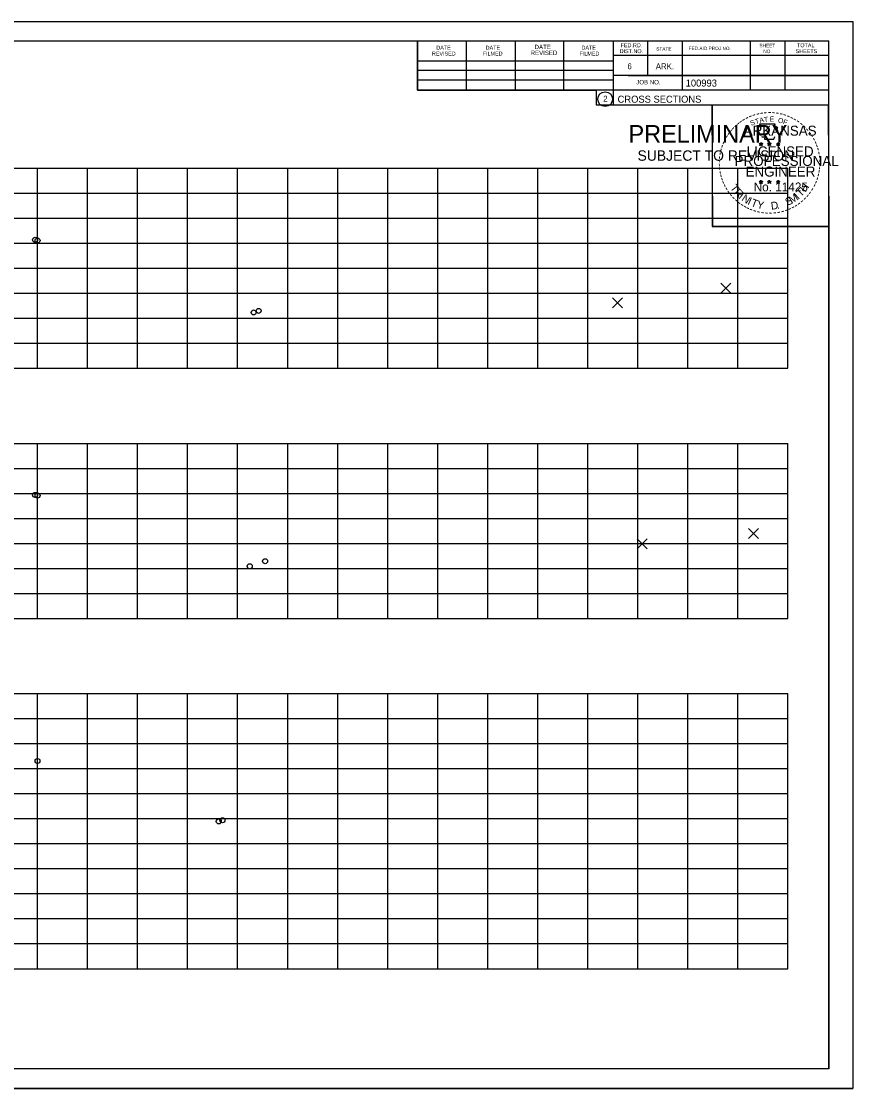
# Model space of a CAD drawing. Extents: x 4667 to 1632277, y -2100 to 724501.
# Drawn here: x 6136.3 to 6302.5, y -1110.4 to -897.1 of the extents above; entities that cross this region are included whole.
import ezdxf

# ---------------------------------------------------------------- set-up
doc = ezdxf.new("R2010")
doc.units = 0
doc.layers.add('R_Grid', color=7, linetype='Continuous')
doc.layers.add('R_No Plot', color=7, linetype='Continuous')

msp = doc.modelspace()

# ---------------------------------------------------------------- linework, layer by layer
at = {"layer": 'R_Grid'}
for p, q in [((5989.52, -926.43), (6289.52, -926.43)), ((6139.52, -966.43), (6139.52, -926.43)), ((6149.52, -966.43), (6149.52, -926.43)), ((6159.52, -966.43), (6159.52, -926.43)), ((6169.52, -966.43), (6169.52, -926.43)), ((6179.52, -966.43), (6179.52, -926.43)), ((6189.52, -966.43), (6189.52, -926.43)), ((6199.52, -966.43), (6199.52, -926.43)), ((6209.52, -966.43), (6209.52, -926.43)), ((6219.52, -966.43), (6219.52, -926.43)), ((6229.52, -966.43), (6229.52, -926.43)), ((6239.52, -966.43), (6239.52, -926.43)), ((6249.52, -966.43), (6249.52, -926.43)), ((6259.52, -966.43), (6259.52, -926.43)), ((6269.52, -966.43), (6269.52, -926.43)), ((6279.52, -966.43), (6279.52, -926.43)), ((6289.52, -966.43), (6289.52, -926.43)), ((5989.52, -931.43), (6289.52, -931.43)), ((5989.52, -936.43), (6289.52, -936.43)), ((5989.52, -941.43), (6289.52, -941.43)), ((5989.52, -946.43), (6289.52, -946.43)), ((5989.52, -951.43), (6289.52, -951.43)), ((5989.52, -956.43), (6289.52, -956.43)), ((5989.52, -961.43), (6289.52, -961.43)), ((5989.52, -966.43), (6289.52, -966.43)), ((5989.52, -981.43), (6289.52, -981.43)), ((6139.52, -1016.43), (6139.52, -981.43)), ((6149.52, -1016.43), (6149.52, -981.43)), ((6159.52, -1016.43), (6159.52, -981.43)), ((6169.52, -1016.43), (6169.52, -981.43)), ((6179.52, -1016.43), (6179.52, -981.43)), ((6189.52, -1016.43), (6189.52, -981.43)), ((6199.52, -1016.43), (6199.52, -981.43)), ((6209.52, -1016.43), (6209.52, -981.43)), ((6219.52, -1016.43), (6219.52, -981.43)), ((6229.52, -1016.43), (6229.52, -981.43)), ((6239.52, -1016.43), (6239.52, -981.43)), ((6249.52, -1016.43), (6249.52, -981.43)), ((6259.52, -1016.43), (6259.52, -981.43)), ((6269.52, -1016.43), (6269.52, -981.43)), ((6279.52, -1016.43), (6279.52, -981.43)), ((6289.52, -1016.43), (6289.52, -981.43)), ((5989.52, -986.43), (6289.52, -986.43)), ((5989.52, -991.43), (6289.52, -991.43)), ((5989.52, -996.43), (6289.52, -996.43)), ((5989.52, -1001.43), (6289.52, -1001.43)), ((5989.52, -1006.43), (6289.52, -1006.43)), ((5989.52, -1011.43), (6289.52, -1011.43)), ((5989.52, -1016.43), (6289.52, -1016.43)), ((5989.52, -1031.43), (6289.52, -1031.43)), ((6139.52, -1086.43), (6139.52, -1031.43)), ((6149.52, -1086.43), (6149.52, -1031.43)), ((6159.52, -1086.43), (6159.52, -1031.43)), ((6169.52, -1086.43), (6169.52, -1031.43)), ((6179.52, -1086.43), (6179.52, -1031.43)), ((6189.52, -1086.43), (6189.52, -1031.43)), ((6199.52, -1086.43), (6199.52, -1031.43)), ((6209.52, -1086.43), (6209.52, -1031.43)), ((6219.52, -1086.43), (6219.52, -1031.43)), ((6229.52, -1086.43), (6229.52, -1031.43)), ((6239.52, -1086.43), (6239.52, -1031.43)), ((6249.52, -1086.43), (6249.52, -1031.43)), ((6259.52, -1086.43), (6259.52, -1031.43)), ((6269.52, -1086.43), (6269.52, -1031.43)), ((6279.52, -1086.43), (6279.52, -1031.43)), ((6289.52, -1086.43), (6289.52, -1031.43)), ((5989.52, -1036.43), (6289.52, -1036.43)), ((5989.52, -1041.43), (6289.52, -1041.43)), ((5989.52, -1046.43), (6289.52, -1046.43)), ((5989.52, -1051.43), (6289.52, -1051.43)), ((5989.52, -1056.43), (6289.52, -1056.43)), ((5989.52, -1061.43), (6289.52, -1061.43)), ((5989.52, -1066.43), (6289.52, -1066.43)), ((5989.52, -1071.43), (6289.52, -1071.43)), ((5989.52, -1076.43), (6289.52, -1076.43)), ((5989.52, -1081.43), (6289.52, -1081.43)), ((5989.52, -1086.43), (6289.52, -1086.43))]:
    msp.add_line(p, q, dxfattribs=at)
at = {"layer": 'R_No Plot'}
for p, q in [((5969.12, -897.08), (6302.46, -897.08)), ((5981.52, -900.97), (6297.7, -900.97)), ((6215.44, -910.85), (6215.44, -900.97)), ((6225.3, -910.85), (6225.3, -901.17)), ((6235.06, -910.85), (6235.06, -901.17)), ((6244.74, -910.85), (6244.74, -901.17)), ((6254.6, -900.97), (6254.6, -913.77)), ((6261.44, -900.97), (6261.44, -907.91)), ((6268.38, -900.97), (6268.38, -910.85)), ((6281.96, -900.97), (6281.96, -910.85)), ((6288.9, -900.97), (6288.9, -910.85)), ((6297.7, -1106.43), (6297.7, -900.97)), ((6297.7, -903.91), (6254.6, -903.91)), ((6297.7, -903.89), (6297.7, -903.89)), ((6215.44, -904.99), (6254.6, -904.99)), ((6215.44, -906.85), (6254.6, -906.85)), ((6215.44, -910.85), (6215.44, -908.79)), ((6215.44, -908.79), (6254.6, -908.79)), ((6297.7, -907.91), (6254.6, -907.91)), ((6257.56, -907.91), (6297.7, -907.91)), ((6297.7, -910.85), (6215.44, -910.85)), ((6254.6, -913.77), (6297.7, -913.77)), ((6283.79, -921.52), (6284.14, -921.63)), ((6283.79, -921.52), (6284.04, -921.56)), ((6283.79, -921.52), (6284.03, -921.64)), ((6284.14, -921.26), (6284.1, -921.51)), ((6284.14, -921.63), (6284.14, -921.26)), ((6284.14, -921.26), (6284.19, -921.51)), ((6284.49, -921.52), (6284.14, -921.63)), ((6284.49, -921.52), (6284.2, -921.56)), ((6284.49, -921.52), (6284.28, -921.62)), ((6285.46, -921.52), (6285.81, -921.63)), ((6285.46, -921.52), (6285.71, -921.56)), ((6285.46, -921.52), (6285.7, -921.64)), ((6285.81, -921.26), (6285.77, -921.51)), ((6285.81, -921.63), (6285.81, -921.26)), ((6285.81, -921.26), (6285.86, -921.51)), ((6286.16, -921.52), (6285.81, -921.63)), ((6286.16, -921.52), (6285.87, -921.56)), ((6286.16, -921.52), (6285.95, -921.62)), ((6287.22, -921.53), (6287.57, -921.64)), ((6287.22, -921.53), (6287.48, -921.57)), ((6287.22, -921.53), (6287.46, -921.65)), ((6287.57, -921.27), (6287.53, -921.53)), ((6287.57, -921.64), (6287.57, -921.27)), ((6287.57, -921.27), (6287.62, -921.52)), ((6287.92, -921.53), (6287.57, -921.64)), ((6287.92, -921.53), (6287.63, -921.58)), ((6287.92, -921.53), (6287.72, -921.63)), ((6283.92, -921.92), (6284.14, -921.63)), ((6283.92, -921.92), (6284.05, -921.68)), ((6283.92, -921.92), (6284.14, -921.71)), ((6284.35, -921.92), (6284.14, -921.63)), ((6284.35, -921.92), (6284.14, -921.71)), ((6284.35, -921.92), (6284.21, -921.63)), ((6285.59, -921.92), (6285.81, -921.63)), ((6285.59, -921.92), (6285.72, -921.68)), ((6285.59, -921.92), (6285.81, -921.71)), ((6286.02, -921.92), (6285.81, -921.63)), ((6286.02, -921.92), (6285.81, -921.71)), ((6286.02, -921.92), (6285.88, -921.63)), ((6287.36, -921.94), (6287.57, -921.64)), ((6287.36, -921.94), (6287.48, -921.69)), ((6287.36, -921.94), (6287.57, -921.72)), ((6287.79, -921.94), (6287.57, -921.64)), ((6287.79, -921.94), (6287.57, -921.72)), ((6287.79, -921.94), (6287.65, -921.64)), ((6283.79, -929.09), (6284.13, -929.2)), ((6283.79, -929.09), (6284.04, -929.13)), ((6283.79, -929.09), (6284.02, -929.21)), ((6283.92, -929.5), (6284.13, -929.2)), ((6283.92, -929.5), (6284.04, -929.25)), ((6283.92, -929.5), (6284.13, -929.28)), ((6284.13, -928.83), (6284.09, -929.09)), ((6284.13, -929.2), (6284.13, -928.83)), ((6284.13, -928.83), (6284.18, -929.08)), ((6284.48, -929.09), (6284.13, -929.2)), ((6284.35, -929.5), (6284.13, -929.2)), ((6284.35, -929.5), (6284.13, -929.28)), ((6284.48, -929.09), (6284.2, -929.14)), ((6284.35, -929.5), (6284.21, -929.21)), ((6284.48, -929.09), (6284.28, -929.19)), ((6285.45, -929.09), (6285.8, -929.2)), ((6285.45, -929.09), (6285.71, -929.13)), ((6285.45, -929.09), (6285.69, -929.21)), ((6285.59, -929.5), (6285.8, -929.2)), ((6285.59, -929.5), (6285.71, -929.25)), ((6285.59, -929.5), (6285.8, -929.28)), ((6285.8, -928.83), (6285.76, -929.09)), ((6285.8, -929.2), (6285.8, -928.83)), ((6285.8, -928.83), (6285.85, -929.08)), ((6286.15, -929.09), (6285.8, -929.2)), ((6286.02, -929.5), (6285.8, -929.2)), ((6286.02, -929.5), (6285.8, -929.28)), ((6286.15, -929.09), (6285.86, -929.14)), ((6286.02, -929.5), (6285.88, -929.21)), ((6286.15, -929.09), (6285.95, -929.19)), ((6287.22, -929.1), (6287.57, -929.21)), ((6287.22, -929.1), (6287.47, -929.14)), ((6287.22, -929.1), (6287.46, -929.22)), ((6287.35, -929.51), (6287.57, -929.21)), ((6287.35, -929.51), (6287.48, -929.26)), ((6287.35, -929.51), (6287.57, -929.29)), ((6287.57, -928.84), (6287.53, -929.1)), ((6287.57, -929.21), (6287.57, -928.84)), ((6287.57, -928.84), (6287.62, -929.09)), ((6287.92, -929.1), (6287.57, -929.21)), ((6287.78, -929.51), (6287.57, -929.21)), ((6287.78, -929.51), (6287.57, -929.29)), ((6287.92, -929.1), (6287.63, -929.15)), ((6287.78, -929.51), (6287.65, -929.22)), ((6287.92, -929.1), (6287.71, -929.2)), ((6273.74, -936.23), (6273.74, -936.23)), ((6297.7, -1106.43), (5981.52, -1106.43)), ((5969.12, -1110.41), (6302.46, -1110.41))]:
    msp.add_line(p, q, dxfattribs=at)
for points in [[(5969.12, -897.08), (6302.46, -897.08), (6302.46, -1110.41), (5969.12, -1110.41)], [(6215.44, -900.97), (6215.44, -910.85), (6251.18, -910.85), (6251.18, -913.77), (6274.38, -913.77), (6274.38, -938.1), (6297.7, -938.1), (6297.7, -1106.43), (5981.52, -1106.43), (5981.52, -900.97)], [(6274.38, -913.77), (6297.58, -913.77), (6297.7, -938.1), (6274.5, -938.1)]]:
    msp.add_lwpolyline(points, close=True, dxfattribs=at)
for points in [[(6283.83, -917.64), (6284.1, -918.46)], [(6287.34, -918.56), (6287.48, -918.28), (6286.8, -918.3), (6286.95, -917.64), (6283.83, -917.64)], [(6284.14, -921.26), (6284.35, -921.92), (6283.79, -921.52), (6284.49, -921.52), (6283.92, -921.92), (6284.14, -921.26)], [(6284.32, -920.06), (6284.32, -920.15), (6284.89, -920.17), (6284.83, -920.64), (6286.7, -920.64), (6286.9, -920.1)], [(6285.81, -921.26), (6286.02, -921.92), (6285.46, -921.52), (6286.16, -921.52), (6285.59, -921.92), (6285.81, -921.26)], [(6287.57, -921.27), (6287.79, -921.94), (6287.22, -921.53), (6287.92, -921.53), (6287.36, -921.94), (6287.57, -921.27)], [(6284.13, -928.83), (6284.35, -929.5), (6283.79, -929.09), (6284.48, -929.09), (6283.92, -929.5), (6284.13, -928.83)], [(6285.8, -928.83), (6286.02, -929.5), (6285.45, -929.09), (6286.15, -929.09), (6285.59, -929.5), (6285.8, -928.83)], [(6287.57, -928.84), (6287.78, -929.51), (6287.22, -929.1), (6287.92, -929.1), (6287.35, -929.51), (6287.57, -928.84)], [(6277.1, -950.44), (6276.1, -949.44), (6277.1, -950.44), (6276.1, -951.44), (6277.1, -950.44), (6278.1, -951.44), (6277.1, -950.44), (6278.1, -949.44)], [(6255.46, -953.36), (6254.46, -952.36), (6255.46, -953.36), (6254.46, -954.36), (6255.46, -953.36), (6256.46, -954.36), (6255.46, -953.36), (6256.46, -952.36)], [(6260.35, -1001.53), (6259.35, -1000.53), (6260.35, -1001.53), (6259.35, -1002.53), (6260.35, -1001.53), (6261.35, -1002.53), (6260.35, -1001.53), (6261.35, -1000.53)], [(6282.64, -999.43), (6281.64, -998.43), (6282.64, -999.43), (6281.64, -1000.43), (6282.64, -999.43), (6283.64, -1000.43), (6282.64, -999.43), (6283.64, -998.43)]]:
    msp.add_lwpolyline(points, dxfattribs=at)
for centre, radius in [((6252.99, -912.63), 1.47), ((6284.14, -921.63), 0.172), ((6284.14, -921.63), 0.145), ((6284.14, -921.63), 0.116), ((6284.14, -921.63), 0.0991), ((6284.14, -921.63), 0.0747), ((6284.14, -921.63), 0.0495), ((6284.14, -921.63), 0.0296), ((6285.81, -921.63), 0.172), ((6285.81, -921.63), 0.145), ((6285.81, -921.63), 0.116), ((6285.81, -921.63), 0.0991), ((6285.81, -921.63), 0.0747), ((6285.81, -921.63), 0.0495), ((6285.81, -921.63), 0.0296), ((6287.57, -921.64), 0.172), ((6287.57, -921.64), 0.145), ((6287.57, -921.64), 0.116), ((6287.57, -921.64), 0.0991), ((6287.57, -921.64), 0.0747), ((6287.57, -921.64), 0.0495), ((6287.57, -921.64), 0.0296), ((6284.13, -929.2), 0.172), ((6284.13, -929.2), 0.145), ((6284.13, -929.2), 0.116), ((6284.13, -929.2), 0.0991), ((6284.13, -929.2), 0.0747), ((6284.13, -929.2), 0.0495), ((6284.13, -929.2), 0.0296), ((6285.8, -929.2), 0.172), ((6285.8, -929.2), 0.145), ((6285.8, -929.2), 0.116), ((6285.8, -929.2), 0.0991), ((6285.8, -929.2), 0.0747), ((6285.8, -929.2), 0.0495), ((6285.8, -929.2), 0.0296), ((6287.57, -929.21), 0.172), ((6287.57, -929.21), 0.145), ((6287.57, -929.21), 0.116), ((6287.57, -929.21), 0.0991), ((6287.57, -929.21), 0.0747), ((6287.57, -929.21), 0.0495), ((6287.57, -929.21), 0.0296), ((6139.02, -940.74), 0.5), ((6139.52, -940.87), 0.5), ((6182.72, -955.27), 0.5), ((6183.72, -954.94), 0.5), ((6139.02, -991.74), 0.5), ((6139.52, -991.87), 0.5), ((6185, -1004.98), 0.5), ((6181.93, -1006), 0.5), ((6139.52, -1044.92), 0.5), ((6175.76, -1057), 0.5), ((6176.47, -1056.76), 0.5)]:
    msp.add_circle(centre, radius, dxfattribs=at)

# ---------------------------------------------------------------- texts
for s, height, rotation, p in [('DATE', 0.782, 360, (6219.24, -902.73)), ('DATE', 0.782, 360, (6229.1, -902.73)), ('DATE', 0.879, 360, (6238.88, -902.63)), ('DATE', 0.782, 360, (6248.26, -902.73)), ('FED.RD.', 0.782, 360, (6256.08, -902.25)), ('STATE', 0.684, 360, (6263.2, -902.93)), ('FED.AID PROJ.NO.', 0.684, 360, (6269.66, -902.83)), ('SHEET', 0.684, 360, (6283.82, -902.25)), ('TOTAL', 0.782, 360, (6291.34, -902.25)), ('REVISED', 0.782, 360, (6218.36, -903.91)), ('FILMED', 0.782, 360, (6228.52, -903.91)), ('REVISED', 0.879, 360, (6238.1, -903.81)), ('FILMED', 0.782, 360, (6247.86, -903.91)), ('DIST.NO.', 0.782, 360, (6255.88, -903.43)), ('NO.', 0.684, 360, (6284.6, -903.43)), ('SHEETS', 0.782, 360, (6291.06, -903.43)), ('6', 1.17, 360, (6257.44, -906.65)), ('ARK.', 1.172, 360, (6263.1, -906.65)), ('JOB NO.', 0.879, 360, (6259.2, -909.67)), ('100993', 1.4, 360, (6269.08, -910.11)), ('2', 1.17, 360, (6252.61, -913.12)), ('CROSS SECTIONS', 1.4, 360, (6255.47, -913.34)), ('-', 1.6, 0.1862, (6285.51, -915.93)), ('-', 1.6, 38.9507, (6279.66, -918.24)), ('-', 1.6, 36.2317, (6280.14, -917.86)), ('-', 1.6, 34.0636, (6280.71, -917.47)), ('-', 1.6, 28.7918, (6281.31, -917.1)), ('-', 1.6, 24.3072, (6281.94, -916.78)), ('S', 1, 21.594, (6282.18, -917.96)), ('-', 1.6, 19.1761, (6282.58, -916.51)), ('T', 1, 16.4036, (6283.1, -917.63)), ('-', 1.6, 13.6301, (6283.33, -916.27)), ('A', 1, 11.2132, (6283.92, -917.38)), ('-', 1.6, 10.2193, (6284.01, -916.11)), ('T', 1, 6.0228, (6284.77, -917.21)), ('-', 1.6, 5.8968, (6284.73, -916)), ('E', 1, 0.8323, (6285.88, -917.1)), ('-', 1.6, 357.743, (6286.23, -915.94)), ('-', 1.6, 352.1617, (6286.97, -915.99)), ('O', 1, 350.4515, (6287.48, -917.31)), ('-', 1.6, 347.2049, (6287.69, -916.11)), ('F', 1, 340.0707, (6288.44, -917.54)), ('-', 1.6, 342.3362, (6288.33, -916.26)), ('-', 1.6, 337.8551, (6289.06, -916.49)), ('-', 1.6, 334.1211, (6289.69, -916.76)), ('-', 1.6, 329.6409, (6290.27, -917.04)), ('-', 1.6, 325.8627, (6290.92, -917.4)), ('-', 1.6, 320.5297, (6291.53, -917.83)), ('PRELIMINARY', 3.5, 360, (6257.66, -921.31)), ('DWB', 0.01, 360, (6258.4, -919.46)), ('-', 1.6, 54.2325, (6277.96, -920.19)), ('-', 1.6, 50.6142, (6278.38, -919.62)), ('-', 1.6, 48.423, (6278.78, -919.13)), ('-', 1.6, 42.9622, (6279.23, -918.66)), ('ARKANSAS', 2, 360, (6280.68, -919.93)), ('-', 1.6, 315.5786, (6292.12, -918.32)), ('-', 1.6, 309.8797, (6292.69, -918.87)), ('-', 1.6, 306.6522, (6293.22, -919.47)), ('-', 1.6, 67.7743, (6277.07, -921.94)), ('-', 1.6, 62.8713, (6277.32, -921.33)), ('-', 1.6, 58.0706, (6277.64, -920.71)), ('-', 1.4, 303.6753, (6293.7, -920.04)), ('-', 1.6, 299.6684, (6294.02, -920.64)), ('-', 1.6, 294.6628, (6294.35, -921.25)), ('SUBJECT TO REVISION', 2.0751, 360, (6259.46, -924.94)), ('-', 1.6, 81.2013, (6276.52, -924)), ('-', 1.6, 75.461, (6276.65, -923.28)), ('-', 1.6, 72.3945, (6276.85, -922.57)), ('LICENSED', 2, 360, (6281.28, -924.07)), ('DWB', 0.01, 360, (6284.13, -921.63)), ('DWB', 0.01, 360, (6285.8, -921.63)), ('DWB', 0.01, 360, (6287.56, -921.64)), ('-', 1.6, 290.5728, (6294.6, -921.83)), ('-', 1.6, 285.1233, (6294.84, -922.41)), ('-', 1.6, 280.5493, (6295.04, -923.15)), ('-', 1.6, 94.1959, (6276.45, -926.11)), ('-', 1.6, 89.0622, (6276.42, -925.39)), ('-', 1.6, 85.1863, (6276.44, -924.69)), ('PROFESSIONAL', 2, 360, (6278.86, -925.98)), ('-', 1.6, 276.5962, (6295.2, -923.92)), ('-', 1.6, 274.3301, (6295.26, -924.64)), ('-', 1.6, 269.9407, (6295.29, -925.28)), ('-', 1.6, 98.9479, (6276.52, -926.78)), ('-', 1.6, 101.7149, (6276.66, -927.51)), ('-', 1.6, 105.4578, (6276.82, -928.11)), ('ENGINEER', 2, 360, (6281.04, -928.1)), ('-', 1.6, 255.7626, (6295.09, -927.27)), ('-', 1.6, 260.9953, (6295.2, -926.6)), ('-', 1.6, 263.5172, (6295.28, -925.94)), ('-', 1.6, 109.0874, (6277.04, -928.74)), ('-', 1.6, 114.0643, (6277.29, -929.34)), ('-', 1.6, 115.7289, (6277.59, -929.95)), ('T', 1.54, 306.0406, (6277.89, -930.36)), ('No. 11425', 1.757, 360, (6282.67, -931.05)), ('DWB', 0.01, 360, (6284.12, -929.2)), ('DWB', 0.01, 360, (6285.79, -929.2)), ('DWB', 0.01, 360, (6287.56, -929.21)), ('H', 1.54, 54.6088, (6293.01, -931.33)), ('-', 1.6, 244.6197, (6294.43, -929.3)), ('-', 1.6, 247.8887, (6294.69, -928.67)), ('-', 1.6, 252.8681, (6294.91, -927.99)), ('-', 1.6, 120.4471, (6277.95, -930.54)), ('-', 1.6, 125.8934, (6278.35, -931.1)), ('-', 1.6, 130.7181, (6278.82, -931.65)), ('-', 1.6, 134.2238, (6279.33, -932.2)), ('R', 1.54, 314.005, (6278.66, -931.41)), ('I', 1.54, 321.9694, (6279.56, -932.34)), ('N', 1.54, 326.5002, (6280.12, -932.81)), ('I', 1.54, 335.3603, (6281.33, -933.6)), ('S', 1.54, 26.9312, (6289.44, -934)), ('M', 1.54, 32.6563, (6290.28, -933.59)), ('I', 1.54, 42.1136, (6291.56, -932.75)), ('T', 1.54, 46.6444, (6292.12, -932.27)), ('-', 1.6, 225.7653, (6292.72, -931.83)), ('-', 1.6, 231.2538, (6293.2, -931.27)), ('-', 1.6, 233.8452, (6293.63, -930.7)), ('-', 1.6, 239.0712, (6294.03, -930.05)), ('-', 1.6, 138.9338, (6279.86, -932.66)), ('-', 1.6, 144.6463, (6280.41, -933.07)), ('-', 1.6, 148.0898, (6280.98, -933.44)), ('-', 1.6, 151.5704, (6281.55, -933.76)), ('-', 1.6, 154.6002, (6282.08, -934.01)), ('T', 1.54, 339.8912, (6281.99, -933.93)), ('Y', 1.54, 347.8556, (6283.21, -934.37)), ('D', 1.54, 6.3969, (6286.19, -934.73)), ('.', 1.54, 13.7642, (6287.39, -934.6)), ('-', 1.6, 204.2516, (6289.94, -933.86)), ('-', 1.6, 207.3568, (6290.56, -933.54)), ('-', 1.6, 212.2491, (6291.12, -933.2)), ('-', 1.6, 215.7363, (6291.65, -932.81)), ('-', 1.6, 221.0851, (6292.2, -932.34)), ('-', 1.6, 158.5612, (6282.7, -934.26)), ('-', 1.6, 162.7983, (6283.39, -934.48)), ('-', 1.6, 167.5555, (6284.1, -934.64)), ('-', 1.6, 173.1155, (6284.87, -934.75)), ('-', 1.6, 176.5183, (6285.62, -934.8)), ('-', 1.6, 181.5918, (6286.37, -934.79)), ('-', 1.6, 185.8167, (6287.18, -934.71)), ('-', 1.6, 191.2858, (6287.91, -934.58)), ('-', 1.6, 195.4743, (6288.64, -934.38)), ('-', 1.6, 200.7184, (6289.32, -934.14))]:
    msp.add_text(s, height=height, rotation=rotation, dxfattribs=at).set_placement(p)

doc.saveas('drawing.dxf')
